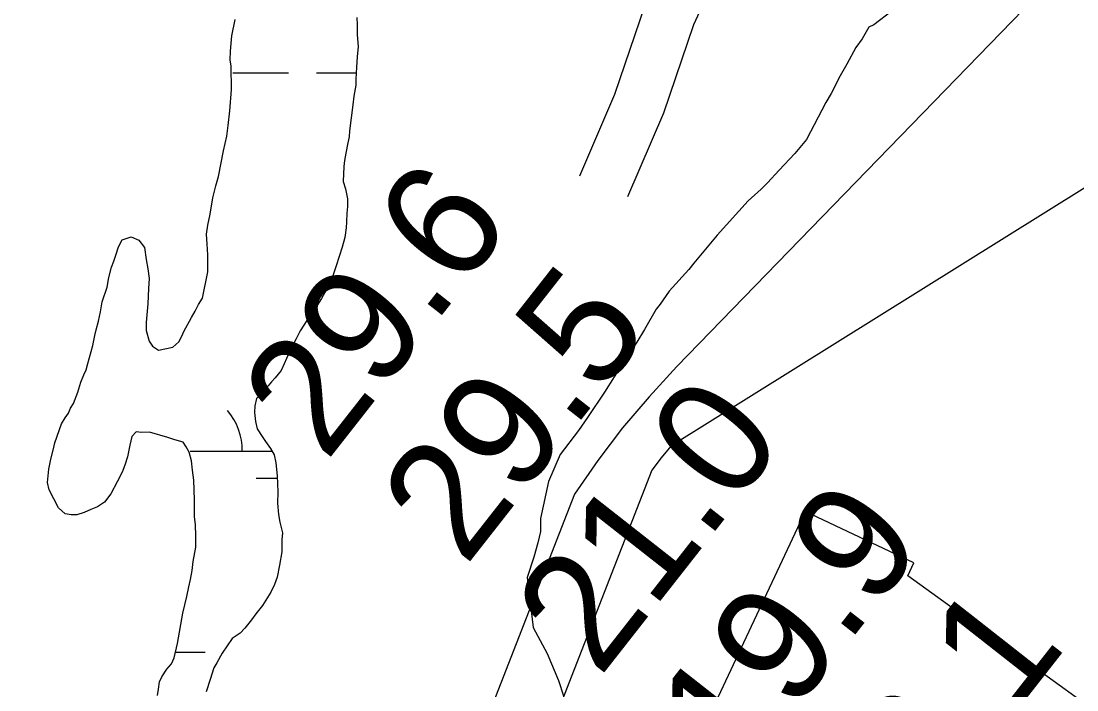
# Model space of a CAD drawing. Extents: x 3177185 to 3215018, y 812988 to 838321.
# Drawn here: x 3197340 to 3197946, y 825017 to 825401 of the extents above; entities that cross this region are included whole.
import ezdxf

# ---------------------------------------------------------------- set-up
doc = ezdxf.new("R2010")
doc.units = 0
for name, color, linetype in [('V-RIVR-RANG', 7, 'Continuous'), ('V-ROAD-CNTR', 7, 'Continuous'), ('V-RRAP-RVMT', 7, 'Continuous'), ('V-SITE-VEGE', 7, 'Continuous'), ('V-TOPO-MINR', 7, 'Continuous'), ('V-WETL-SWMP', 7, 'Continuous')]:
    doc.layers.add(name, color=color, linetype=linetype)

msp = doc.modelspace()

# ---------------------------------------------------------------- linework, layer by layer
at = {"layer": 'V-ROAD-CNTR'}
for points in [[(3197341.99, 825901.95), (3197397.6, 825858.82), (3197428.48, 825827.22), (3197438.03, 825807.83), (3197446.57, 825772.44), (3197466.09, 825738.47), (3197486.99, 825714.59), (3197518.36, 825696.4), (3197560.2, 825674.31), (3197605.78, 825650.08), (3197639.21, 825622.03), (3197694.81, 825565.72), (3197755.03, 825486.19), (3197755.86, 825447.32), (3197737.96, 825425.62), (3197725.75, 825398.83), (3197708.43, 825348.1), (3197687.93, 825300.09)], [(3197323.28, 825878.49), (3197377.59, 825836.38), (3197403.68, 825809.68), (3197409.65, 825797.56), (3197418.41, 825761.22), (3197441.56, 825720.95), (3197467.67, 825691.12), (3197503.83, 825670.15), (3197546.16, 825647.8), (3197588.92, 825625.07), (3197618.85, 825599.95), (3197672.08, 825546.04), (3197725.25, 825475.83), (3197725.63, 825457.82), (3197712.3, 825441.66), (3197697.83, 825409.92), (3197680.4, 825358.85), (3197660.34, 825311.87)]]:
    msp.add_lwpolyline(points, dxfattribs=at)
at = {"layer": 'V-RRAP-RVMT'}
for p, q in [((3197789.93, 825119.3), (3197703.03, 824934.87)), ((3197852.23, 825089.76), (3197789.93, 825119.3)), ((3197848.8, 825082.46), (3197852.23, 825089.76)), ((3198136.57, 824874.73), (3197848.8, 825082.46))]:
    msp.add_line(p, q, dxfattribs=at)
at = {"layer": 'V-SITE-VEGE'}
for p, q in [((3197839.78, 825406.86), (3197829.41, 825398.84)), ((3197829.41, 825398.84), (3197826.45, 825397.39)), ((3197826.45, 825397.39), (3197822.71, 825390.79)), ((3197822.71, 825390.79), (3197818.99, 825385.66)), ((3197818.99, 825385.66), (3197813.76, 825376.12)), ((3197813.76, 825376.12), (3197810.02, 825369.52)), ((3197810.02, 825369.52), (3197804.79, 825359.25)), ((3197804.79, 825359.25), (3197801.81, 825354.12)), ((3197801.81, 825354.12), (3197790.59, 825332.84)), ((3197790.59, 825332.84), (3197783.9, 825324.79)), ((3197783.9, 825324.79), (3197774.98, 825315.28)), ((3197774.98, 825315.28), (3197768.3, 825307.96)), ((3197768.3, 825307.96), (3197764.58, 825304.31)), ((3197764.58, 825304.31), (3197757.17, 825297.73)), ((3197757.17, 825297.73), (3197739.34, 825277.98)), ((3197739.34, 825277.98), (3197725.95, 825261.88)), ((3197725.95, 825261.88), (3197722.98, 825258.22)), ((3197722.98, 825258.22), (3197711.83, 825245.78)), ((3197711.83, 825245.78), (3197706.62, 825238.45)), ((3197704.38, 825235.52), (3197697.66, 825223.79)), ((3197706.62, 825238.45), (3197704.38, 825235.52)), ((3197697.66, 825223.79), (3197693.19, 825216.46)), ((3197693.19, 825216.46), (3197685.73, 825205.46)), ((3197685.73, 825205.46), (3197674.55, 825187.87)), ((3197674.55, 825187.87), (3197664.86, 825173.21)), ((3197664.86, 825173.21), (3197659.65, 825165.88)), ((3197659.65, 825165.88), (3197649.23, 825151.97)), ((3197649.23, 825151.97), (3197642.48, 825136.55)), ((3197642.48, 825136.55), (3197637.89, 825115.22)), ((3197637.89, 825115.22), (3197637.84, 825107.85)), ((3197637.84, 825107.85), (3197636.31, 825101.23)), ((3197636.31, 825101.23), (3197634.04, 825093.15)), ((3197634.04, 825093.15), (3197630.26, 825081.39)), ((3197630.26, 825081.39), (3197633.73, 825052.63)), ((3197633.73, 825052.63), (3197641.72, 825037.84)), ((3197641.72, 825037.84), (3197648.23, 825022.32)), ((3197648.23, 825022.32), (3197651.11, 825013.45))]:
    msp.add_line(p, q, dxfattribs=at)
at = {"layer": 'V-TOPO-MINR'}
for points in [[(3199394.43, 826311.2), (3198783.26, 825845.55), (3198765.25, 825829.36), (3198747.3, 825813.09), (3198729.46, 825796.71), (3198711.69, 825780.26), (3197712.83, 825156.77), (3197707.12, 825150.05), (3197701.81, 825143.01), (3197340.56, 824216.14)], [(3198548.54, 825996.81), (3198541.7, 825990.91), (3198353.99, 825827.43), (3198254.47, 825738.55), (3198156.49, 825648.04), (3198060.81, 825555.1), (3197966.67, 825460.55), (3197716.1, 825202.48), (3197700.22, 825185.16), (3197685.03, 825167.27), (3197670.89, 825148.56), (3197657.44, 825129.28), (3197378.84, 824414.68)]]:
    msp.add_lwpolyline(points, dxfattribs=at)
at = {"layer": 'V-WETL-SWMP'}
for p, q in [((3197461.2, 825371.15), (3197493.2, 825371.15)), ((3197509.2, 825371.15), (3197532.04, 825371.15)), ((3197436.61, 825153.91), (3197483.71, 825153.91)), ((3197474.61, 825138.48), (3197486.74, 825138.48)), ((3197428.19, 825038.48), (3197445.2, 825038.48))]:
    msp.add_line(p, q, dxfattribs=at)
for points in [[(3197532.42, 825402.97), (3197532.67, 825398.69), (3197532.63, 825392.98), (3197533.15, 825386.41), (3197532.53, 825380.42), (3197532.2, 825374.43), (3197531.86, 825367.58), (3197531.83, 825364.15), (3197530.64, 825357.88), (3197530.03, 825352.75), (3197528.21, 825337.92), (3197527.89, 825334.49), (3197527.3, 825331.07), (3197526.11, 825325.09), (3197525.22, 825320.81), (3197524.91, 825317.39), (3197524.56, 825308.83), (3197525.95, 825304.53), (3197527.05, 825298.82), (3197527.02, 825294.53), (3197526.7, 825290.54), (3197526.38, 825285.69), (3197526.35, 825282.26), (3197525.45, 825276.56), (3197523.98, 825271.15), (3197520.47, 825260.33), (3197518.72, 825255.2), (3197517.56, 825252.36), (3197515.52, 825247.8), (3197512.05, 825241.55), (3197508, 825235.3), (3197503.67, 825229.05), (3197499.92, 825223.09), (3197497.6, 825218.54), (3197494.12, 825212), (3197492.08, 825207.16), (3197490.63, 825204.03), (3197488.89, 825200.33), (3197485.43, 825196.08), (3197483.42, 825193.81), (3197481.4, 825191.54), (3197479.39, 825189.27), (3197474.78, 825184.17), (3197473.89, 825179.9), (3197473.58, 825176.19), (3197474.11, 825171.04), (3197475.22, 825166.75), (3197478.04, 825162.45), (3197480.01, 825159.58), (3197482.84, 825155.56), (3197484.81, 825151.83), (3197485.91, 825147.26), (3197486.71, 825139.83), (3197486.93, 825130.69), (3197486.88, 825124.13), (3197487.4, 825117.56), (3197488.22, 825113.27), (3197489.6, 825106.98), (3197489.28, 825102.98), (3197489.23, 825096.13), (3197488.03, 825088.43), (3197486.55, 825081.59), (3197485.09, 825077.32), (3197483.06, 825073.06), (3197481.04, 825069.93), (3197478.15, 825065.39), (3197474.4, 825060.56), (3197471.8, 825057.16), (3197468.05, 825052.33), (3197465.46, 825049.5), (3197460.87, 825046.39), (3197455.1, 825037.87), (3197451.91, 825032.47), (3197450.18, 825029.63), (3197448.13, 825022.8), (3197445.79, 825015.68)], [(3197446.79, 825256.9), (3197446.87, 825266.6), (3197446.34, 825272.89), (3197446.1, 825278.6), (3197446.71, 825283.73), (3197448.19, 825290), (3197449.69, 825299.41), (3197451.45, 825306.25), (3197452.92, 825311.66), (3197455.89, 825326.48), (3197457.67, 825334.75), (3197458.57, 825341.02), (3197459.49, 825349.29), (3197460.44, 825361.56), (3197460.26, 825374.98), (3197459.72, 825378.7), (3197459.76, 825383.55), (3197460.68, 825392.39), (3197462.47, 825401.8)], [(3197417.8, 825013.61), (3197418.4, 825017.32), (3197419, 825021.59), (3197420.45, 825024.44), (3197423.34, 825028.7), (3197425.93, 825031.82), (3197427.38, 825035.23), (3197429.45, 825043.49), (3197432.44, 825060.89), (3197434.79, 825070.57), (3197435.98, 825075.99), (3197436.87, 825080.26), (3197437.76, 825085.4), (3197438.37, 825090.53), (3197439.86, 825098.8), (3197439.91, 825105.36), (3197439.68, 825111.64), (3197439.14, 825116.5), (3197439.22, 825125.92), (3197438.73, 825137.34), (3197437.92, 825143.06), (3197437.39, 825148.49), (3197436, 825153.35), (3197434.31, 825156.51), (3197432.62, 825159.09), (3197427.78, 825160.55), (3197423.79, 825161.72), (3197413.25, 825164.95), (3197408.68, 825164.7), (3197405.55, 825165.01), (3197403.24, 825162.45), (3197402.06, 825157.33), (3197400.58, 825150.77), (3197399.12, 825145.93), (3197397.66, 825141.94), (3197394.76, 825136.26), (3197391, 825129.43), (3197387.54, 825124.61), (3197383.52, 825122.07), (3197379.51, 825120.39), (3197375.79, 825118.7), (3197371.49, 825117.31), (3197368.35, 825117.33), (3197364.93, 825117.93), (3197360.96, 825121.39), (3197355.62, 825131.7), (3197354.79, 825135.99), (3197355.42, 825143.7), (3197356.61, 825149.4), (3197358.08, 825155.38), (3197358.96, 825158.8), (3197362.76, 825169.62), (3197364.78, 825173.03), (3197366.8, 825175.87), (3197367.97, 825178.71), (3197369.7, 825181.27), (3197372.04, 825187.82), (3197373.79, 825193.51), (3197375.54, 825197.78), (3197376.99, 825200.62), (3197377.87, 825204.33), (3197378.75, 825207.75), (3197380.81, 825214.58), (3197381.99, 825220.28), (3197382.59, 825223.71), (3197384.05, 825228.55), (3197385.24, 825233.96), (3197386.14, 825239.67), (3197389.06, 825248.21), (3197389.96, 825253.62), (3197391.43, 825259.61), (3197392.88, 825263.02), (3197394.05, 825266.44), (3197395.52, 825271.28), (3197397.54, 825275.26), (3197402.7, 825276.94), (3197407.25, 825275.19), (3197410.36, 825270.88), (3197411.45, 825264.02), (3197412.26, 825258.59), (3197413.08, 825253.16), (3197412.75, 825247.45), (3197412.39, 825238.61), (3197411.77, 825232.33), (3197411.45, 825227.77), (3197411.42, 825223.2), (3197413.08, 825217.19), (3197415.06, 825214.32), (3197418.47, 825212.01), (3197426.76, 825213.66), (3197430.21, 825216.77), (3197431.95, 825219.9), (3197433.11, 825222.74), (3197437.45, 825230.71), (3197439.48, 825234.4), (3197441.51, 825238.1), (3197443.82, 825241.79), (3197446.79, 825256.9)]]:
    msp.add_lwpolyline(points, dxfattribs=at)
msp.add_arc((3197431.37, 825154.38), 35.25, 359.22818, 40.77184, dxfattribs=at)

# ---------------------------------------------------------------- texts
at = {"layer": 'V-RIVR-RANG'}
for s, p in [('29.6', (3197514.71, 825147.24)), ('29.5', (3197594.68, 825087.15)), ('21.0', (3197671.71, 825023.33)), ('19.9', (3197752.16, 824963.87)), ('23.1', (3197832.61, 824904.4))]:
    msp.add_text(s, height=67, rotation=51.87833, dxfattribs=at).set_placement(p)

doc.saveas('drawing.dxf')
